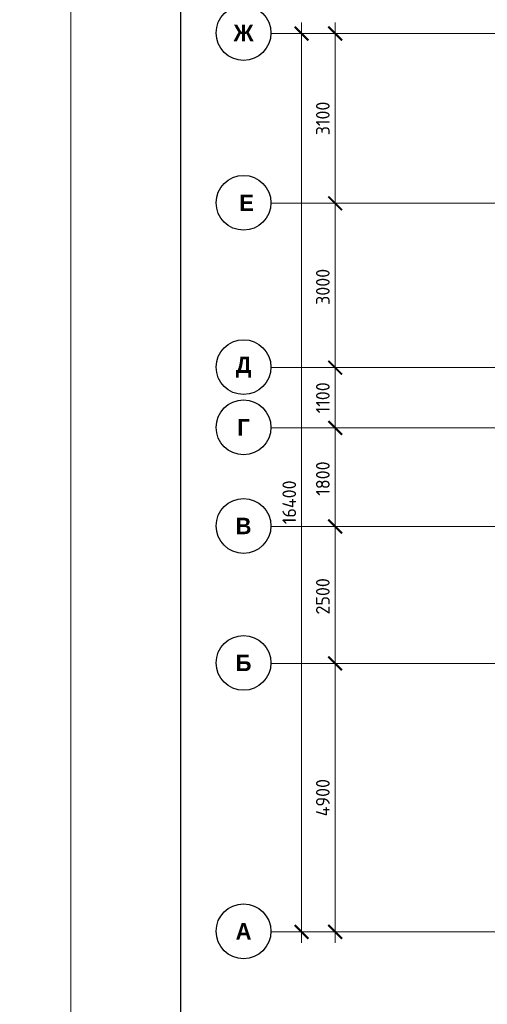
# Model space of a CAD drawing. Header units: millimetres. Extents: x -42044588 to 856694, y -806701 to 941911.
# Tile 986 of 1056: x -107777 to -99236, y -92047 to -74073. Entities that reach past the tile are written whole.
import ezdxf

# ---------------------------------------------------------------- set-up
doc = ezdxf.new("R2010")
doc.units = ezdxf.units.MM
doc.linetypes.add('______5', pattern=[1100, 800, -100, 100, -100])
doc.linetypes.add('осевая', pattern=[50.8, 31.75, -6.35, 6.35, -6.35])
doc.layers.add('Оси', color=40, linetype='______5', lineweight=18)
doc.layers.add('ТОНКИЕ', color=7, linetype='Continuous', lineweight=9)
doc.layers.add('ТОЛСТЫЕ_ОСНОВНЫЕ', color=6, linetype='Continuous')
doc.styles.add('Century Gothic', font='GOTHIC.TTF')
doc.styles.add('GOST-2.304_Type-B', font='GOST_Common.ttf')
doc.styles.add('ГОСТ', font='GOST_Common.ttf')
doc.dimstyles.new('СПДС', dxfattribs={"dimscale": 100, "dimtxt": 2.5, "dimasz": 2, "dimexe": 1.25, "dimexo": 0, "dimtad": 1, "dimdec": 0, "dimrnd": 5, "dimtxsty": 'GOST-2.304_Type-B', "dimblk": 'ARCHTICK', "dimcen": 2.5, "dimdle": 2, "dimclrd": 1, "dimclre": 1, "dimclrt": 1, "dimadec": 0, "dimazin": 2, "dimtfac": 0.75, "dimtdec": 0, "dimtmove": 1, "dimatfit": 3, "dimfxl": 0, "dimtolj": 1, "dimarcsym": 0})

# ---------------------------------------------------------------- blocks, each defined once
blk = doc.blocks.new('*U6686')
at = {"layer": 'ТОЛСТЫЕ_ОСНОВНЫЕ', "color": 6}
blk.add_lwpolyline([(20, 5), (886, 5), (886, 415), (20, 415)], close=True, dxfattribs=at)
at = {"layer": 'ТОНКИЕ'}
blk.add_lwpolyline([(0, 0), (891, 0), (891, 420), (0, 420)], close=True, dxfattribs=at)
blk = doc.blocks.new('_ArchTick')
at = {"color": 0, "linetype": 'ByBlock', "const_width": 0.15}
blk.add_lwpolyline([(-0.5, -0.5), (0.5, 0.5)], dxfattribs=at)
blk = doc.blocks.new('*D6688')
at = {"color": 1, "lineweight": 0, "transparency": 16777216}
for p, q in [((979756, -14893), (979756, 1907)), ((979756, 1707), (979881, 1707)), ((979756, -14693), (979881, -14693))]:
    blk.add_line(p, q, dxfattribs=at)
at = {"layer": 'DEFPOINTS', "color": 0, "transparency": 16777216}
for p in [(979756, 1707), (979756, 1707), (979756, -14693)]:
    blk.add_point(p, dxfattribs=at)
at = {"color": 1, "lineweight": 0, "transparency": 16777216, "xscale": 250, "yscale": 250, "zscale": 250}
for p, rotation in [((979756, 1707), 90), ((979756, -14693), 270)]:
    blk.add_blockref('_ArchTick', p, dxfattribs=dict(at, rotation=rotation))
at = {"color": 1, "lineweight": 0, "transparency": 16777216, "insert": (979531, -6851), "char_height": 250, "width": 104166.67, "attachment_point": 5, "rotation": 90, "style": 'GOST-2.304_Type-B'}
blk.add_mtext('\\A1;16400', dxfattribs=at)
blk = doc.blocks.new('NSY101')
at = {"color": 0, "linetype": 'ByBlock', "lineweight": -2}
blk.add_circle((0, 0), 50, dxfattribs=at)
blk = doc.blocks.new('СЛОЖНЫЙ_ОБЪЕКТ_23')
at = {"layer": 'Оси', "color": 16, "linetype": 'Continuous', "lineweight": 25, "transparency": 33554687, "xscale": 9.999999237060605, "yscale": 9.999999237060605, "zscale": 9.999999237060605}
blk.add_blockref('NSY101', (-12319, -19997), dxfattribs=at)
at = {"layer": 'Оси', "color": 16, "linetype": 'Continuous', "lineweight": 25, "transparency": 33554687, "insert": (-12319, -19997), "char_height": 300, "width": 460, "attachment_point": 5, "style": 'Century Gothic'}
blk.add_mtext('\\A1;{\\fCentury Gothic|i0|b1;\\H300.000000;\\W1.000000;\\C16;А}\\P', dxfattribs=at)
blk = doc.blocks.new('СЛОЖНЫЙ_ОБЪЕКТ_24')
at = {"layer": 'Оси', "color": 16, "linetype": 'Continuous', "lineweight": 25, "transparency": 33554687, "xscale": 9.999999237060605, "yscale": 9.999999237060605, "zscale": 9.999999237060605}
blk.add_blockref('NSY101', (-12319, -15097), dxfattribs=at)
at = {"layer": 'Оси', "color": 16, "linetype": 'Continuous', "lineweight": 25, "transparency": 33554687, "insert": (-12319, -15097), "char_height": 300, "width": 390, "attachment_point": 5, "style": 'Century Gothic'}
blk.add_mtext('\\A1;{\\fCentury Gothic|i0|b1;\\H300.000000;\\W1.000000;\\C16;Б}\\P', dxfattribs=at)
blk = doc.blocks.new('СЛОЖНЫЙ_ОБЪЕКТ_25')
at = {"layer": 'Оси', "color": 16, "linetype": 'Continuous', "lineweight": 25, "transparency": 33554687, "xscale": 9.999999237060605, "yscale": 9.999999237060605, "zscale": 9.999999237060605}
blk.add_blockref('NSY101', (-12319, -12597), dxfattribs=at)
at = {"layer": 'Оси', "color": 16, "linetype": 'Continuous', "lineweight": 25, "transparency": 33554687, "insert": (-12319, -12597), "char_height": 300, "width": 390, "attachment_point": 5, "style": 'Century Gothic'}
blk.add_mtext('\\A1;{\\fCentury Gothic|i0|b1;\\H300.000000;\\W1.000000;\\C16;В}\\P', dxfattribs=at)
blk = doc.blocks.new('СЛОЖНЫЙ_ОБЪЕКТ_26')
at = {"layer": 'Оси', "color": 16, "linetype": 'Continuous', "lineweight": 25, "transparency": 33554687, "xscale": 9.999999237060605, "yscale": 9.999999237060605, "zscale": 9.999999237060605}
blk.add_blockref('NSY101', (-12319, -10797), dxfattribs=at)
at = {"layer": 'Оси', "color": 16, "linetype": 'Continuous', "lineweight": 25, "transparency": 33554687, "insert": (-12319, -10797), "char_height": 300, "width": 345, "attachment_point": 5, "style": 'Century Gothic'}
blk.add_mtext('\\A1;{\\fCentury Gothic|i0|b1;\\H300.000000;\\W1.000000;\\C16;Г}\\P', dxfattribs=at)
blk = doc.blocks.new('СЛОЖНЫЙ_ОБЪЕКТ_27')
at = {"layer": 'Оси', "color": 16, "linetype": 'Continuous', "lineweight": 25, "transparency": 33554687, "xscale": 9.999999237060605, "yscale": 9.999999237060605, "zscale": 9.999999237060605}
blk.add_blockref('NSY101', (-12319, -9697), dxfattribs=at)
at = {"layer": 'Оси', "color": 16, "linetype": 'Continuous', "lineweight": 25, "transparency": 33554687, "insert": (-12319, -9697), "char_height": 300, "width": 470, "attachment_point": 5, "style": 'Century Gothic'}
blk.add_mtext('\\A1;{\\fCentury Gothic|i0|b1;\\H300.000000;\\W1.000000;\\C16;Д}\\P', dxfattribs=at)
blk = doc.blocks.new('СЛОЖНЫЙ_ОБЪЕКТ_28')
at = {"layer": 'Оси', "color": 16, "linetype": 'Continuous', "lineweight": 25, "transparency": 33554687, "xscale": 9.999999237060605, "yscale": 9.999999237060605, "zscale": 9.999999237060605}
blk.add_blockref('NSY101', (-12319, -3597), dxfattribs=at)
at = {"layer": 'Оси', "color": 16, "linetype": 'Continuous', "lineweight": 25, "transparency": 33554687, "insert": (-12319, -3597), "char_height": 300, "width": 540, "attachment_point": 5, "style": 'Century Gothic'}
blk.add_mtext('\\A1;{\\fCentury Gothic|i0|b1;\\H300.000000;\\W1.000000;\\C16;Ж}\\P', dxfattribs=at)
blk = doc.blocks.new('СЛОЖНЫЙ_ОБЪЕКТ_62')
at = {"layer": 'Оси', "color": 16, "linetype": 'Continuous', "lineweight": 25, "transparency": 33554687, "xscale": 9.999999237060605, "yscale": 9.999999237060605, "zscale": 9.999999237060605}
blk.add_blockref('NSY101', (-12319, -6697), dxfattribs=at)
at = {"layer": 'Оси', "color": 16, "linetype": 'Continuous', "lineweight": 25, "transparency": 33554687, "insert": (-12319, -6697), "char_height": 300, "width": 480, "attachment_point": 5, "style": 'Century Gothic'}
blk.add_mtext('\\A1;{\\fCentury Gothic|i0|b1;\\H300.000000;\\W1.000000;\\C16; Е}\\P', dxfattribs=at)
blk = doc.blocks.new('*D6690')
at = {"color": 1, "lineweight": 0, "transparency": 16777216}
for p, q in [((980369, -14893), (980369, -9593)), ((980369, -9793), (980494, -9793)), ((980369, -14693), (980494, -14693))]:
    blk.add_line(p, q, dxfattribs=at)
at = {"layer": 'DEFPOINTS', "color": 0, "transparency": 16777216}
for p in [(980369, -9793), (980369, -9793), (980369, -14693)]:
    blk.add_point(p, dxfattribs=at)
at = {"color": 1, "lineweight": 0, "transparency": 16777216, "xscale": 250, "yscale": 250, "zscale": 250}
for p, rotation in [((980369, -9793), 90), ((980369, -14693), 270)]:
    blk.add_blockref('_ArchTick', p, dxfattribs=dict(at, rotation=rotation))
at = {"color": 1, "lineweight": 0, "transparency": 16777216, "insert": (980144, -12243), "char_height": 250, "width": 83333.33, "attachment_point": 5, "rotation": 90, "style": 'GOST-2.304_Type-B'}
blk.add_mtext('\\A1;4900', dxfattribs=at)
blk = doc.blocks.new('*D6691')
at = {"color": 1, "lineweight": 0, "transparency": 16777216}
for p, q in [((980369, -9993), (980369, -7093)), ((980369, -7293), (980494, -7293)), ((980369, -9793), (980494, -9793))]:
    blk.add_line(p, q, dxfattribs=at)
at = {"layer": 'DEFPOINTS', "color": 0, "transparency": 16777216}
for p in [(980369, -7293), (980369, -7293), (980369, -9793)]:
    blk.add_point(p, dxfattribs=at)
at = {"color": 1, "lineweight": 0, "transparency": 16777216, "xscale": 250, "yscale": 250, "zscale": 250}
for p, rotation in [((980369, -7293), 90), ((980369, -9793), 270)]:
    blk.add_blockref('_ArchTick', p, dxfattribs=dict(at, rotation=rotation))
at = {"color": 1, "lineweight": 0, "transparency": 16777216, "insert": (980144, -8568), "char_height": 250, "width": 83333.33, "attachment_point": 5, "rotation": 90, "style": 'GOST-2.304_Type-B'}
blk.add_mtext('\\A1;2500', dxfattribs=at)
blk = doc.blocks.new('*D6692')
at = {"color": 1, "lineweight": 0, "transparency": 16777216}
for p, q in [((980369, -7493), (980369, -5293)), ((980369, -5493), (980494, -5493)), ((980369, -7293), (980494, -7293))]:
    blk.add_line(p, q, dxfattribs=at)
at = {"layer": 'DEFPOINTS', "color": 0, "transparency": 16777216}
for p in [(980369, -5493), (980369, -5493), (980369, -7293)]:
    blk.add_point(p, dxfattribs=at)
at = {"color": 1, "lineweight": 0, "transparency": 16777216, "xscale": 250, "yscale": 250, "zscale": 250}
for p, rotation in [((980369, -5493), 90), ((980369, -7293), 270)]:
    blk.add_blockref('_ArchTick', p, dxfattribs=dict(at, rotation=rotation))
at = {"color": 1, "lineweight": 0, "transparency": 16777216, "insert": (980144, -6418), "char_height": 250, "width": 83333.33, "attachment_point": 5, "rotation": 90, "style": 'GOST-2.304_Type-B'}
blk.add_mtext('\\A1;1800', dxfattribs=at)
blk = doc.blocks.new('*D6693')
at = {"color": 1, "lineweight": 0, "transparency": 16777216}
for p, q in [((980369, -5693), (980369, -4193)), ((980369, -4393), (980494, -4393)), ((980369, -5493), (980494, -5493))]:
    blk.add_line(p, q, dxfattribs=at)
at = {"layer": 'DEFPOINTS', "color": 0, "transparency": 16777216}
for p in [(980369, -4393), (980369, -4393), (980369, -5493)]:
    blk.add_point(p, dxfattribs=at)
at = {"color": 1, "lineweight": 0, "transparency": 16777216, "xscale": 250, "yscale": 250, "zscale": 250}
for p, rotation in [((980369, -4393), 90), ((980369, -5493), 270)]:
    blk.add_blockref('_ArchTick', p, dxfattribs=dict(at, rotation=rotation))
at = {"color": 1, "lineweight": 0, "transparency": 16777216, "insert": (980144, -4943), "char_height": 250, "width": 83333.33, "attachment_point": 5, "rotation": 90, "style": 'GOST-2.304_Type-B'}
blk.add_mtext('\\A1;1100', dxfattribs=at)
blk = doc.blocks.new('*D6694')
at = {"color": 1, "lineweight": 0, "transparency": 16777216}
for p, q in [((980369, -4593), (980369, -1193)), ((980369, -1393), (980494, -1393)), ((980369, -4393), (980494, -4393))]:
    blk.add_line(p, q, dxfattribs=at)
at = {"layer": 'DEFPOINTS', "color": 0, "transparency": 16777216}
for p in [(980369, -1393), (980369, -1393), (980369, -4393)]:
    blk.add_point(p, dxfattribs=at)
at = {"color": 1, "lineweight": 0, "transparency": 16777216, "xscale": 250, "yscale": 250, "zscale": 250}
for p, rotation in [((980369, -1393), 90), ((980369, -4393), 270)]:
    blk.add_blockref('_ArchTick', p, dxfattribs=dict(at, rotation=rotation))
at = {"color": 1, "lineweight": 0, "transparency": 16777216, "insert": (980144, -2918), "char_height": 250, "width": 83333.33, "attachment_point": 5, "rotation": 90, "style": 'GOST-2.304_Type-B'}
blk.add_mtext('\\A1;3000', dxfattribs=at)
blk = doc.blocks.new('*D6695')
at = {"color": 1, "lineweight": 0, "transparency": 16777216}
for p, q in [((980369, -1593), (980369, 1907)), ((979945, 1707), (980494, 1707)), ((980369, -1393), (980494, -1393))]:
    blk.add_line(p, q, dxfattribs=at)
at = {"layer": 'DEFPOINTS', "color": 0, "transparency": 16777216}
for p in [(979945, 1707), (980369, 1707), (980369, -1393)]:
    blk.add_point(p, dxfattribs=at)
at = {"color": 1, "lineweight": 0, "transparency": 16777216, "xscale": 250, "yscale": 250, "zscale": 250}
for p, rotation in [((980369, 1707), 90), ((980369, -1393), 270)]:
    blk.add_blockref('_ArchTick', p, dxfattribs=dict(at, rotation=rotation))
at = {"color": 1, "lineweight": 0, "transparency": 16777216, "insert": (980144, 157), "char_height": 250, "width": 83333.33, "attachment_point": 5, "rotation": 90, "style": 'GOST-2.304_Type-B'}
blk.add_mtext('\\A1;3100', dxfattribs=at)
blk = doc.blocks.new('оси2')
at = {"layer": 'Оси', "color": 16, "linetype": 'осевая', "lineweight": 0, "ltscale": 0.25, "transparency": 33554687}
for p, q in [((979200, 1707.1), (1032582.1, 1707.1)), ((979200, -1392.9), (1032582.1, -1392.9)), ((979200, -4392.9), (1032582.1, -4392.9)), ((979200, -5492.9), (1032582.1, -5492.9)), ((979200, -7292.9), (1032582.1, -7292.9)), ((979200, -9792.9), (1032582.1, -9792.9)), ((979200, -14692.9), (1032582.1, -14692.9))]:
    blk.add_line(p, q, dxfattribs=at)
at = {"layer": 'Оси', "color": 16, "linetype": 'Continuous', "lineweight": 25, "transparency": 33554687}
for name in ['СЛОЖНЫЙ_ОБЪЕКТ_28', 'СЛОЖНЫЙ_ОБЪЕКТ_62', 'СЛОЖНЫЙ_ОБЪЕКТ_27', 'СЛОЖНЫЙ_ОБЪЕКТ_26', 'СЛОЖНЫЙ_ОБЪЕКТ_25', 'СЛОЖНЫЙ_ОБЪЕКТ_24', 'СЛОЖНЫЙ_ОБЪЕКТ_23']:
    blk.add_blockref(name, (991015, 5314), dxfattribs=at)
at = {"lineweight": 0}
for base, p1, p2, picture, middle in [((979756.2, 1707.1), (979756.2, -14692.9), (979756.2, 1707.1), '*D6688', (979756.2, -6851.5)), ((980368.8, 1707.1), (980368.8, -1392.9), (979945.2, 1707.1), '*D6695', (980368.8, 157.1)), ((980368.8, -1392.9), (980368.8, -4392.9), (980368.8, -1392.9), '*D6694', (980368.8, -2918)), ((980368.8, -4392.9), (980368.8, -5492.9), (980368.8, -4392.9), '*D6693', (980368.8, -4942.9)), ((980368.8, -5492.9), (980368.8, -7292.9), (980368.8, -5492.9), '*D6692', (980368.8, -6418)), ((980368.8, -7292.9), (980368.8, -9792.9), (980368.8, -7292.9), '*D6691', (980368.8, -8568)), ((980368.8, -9792.9), (980368.8, -14692.9), (980368.8, -9792.9), '*D6690', (980368.8, -12242.9))]:
    dim = blk.add_linear_dim(base=base, p1=p1, p2=p2, angle=90, dimstyle='СПДС', override={"dimgap": 1, "dimlwd": 0, "dimlwe": 0}, dxfattribs=at)
    dim.commit()
    dim.dimension.update_dxf_attribs({"geometry": picture, "text_midpoint": middle, "dimtype": 160})

msp = doc.modelspace()

# ---------------------------------------------------------------- block references
at = {"lineweight": 30}
msp.add_blockref('оси2', (-1082384.411, -76031.932), dxfattribs=at)
at = {"xscale": 100, "yscale": 100, "zscale": 100}
msp.add_blockref('*U6686', (-106840.159, -108590.438), dxfattribs=at)

# ---------------------------------------------------------------- texts
at = {"ltscale": 100, "insert": (-133805.873, -87600.547), "char_height": 250, "attachment_point": 1, "style": 'ГОСТ'}
msp.add_mtext_dynamic_manual_height_columns('\\pi1250,t1750;1.^IПроизводство работ вести в строгом соответствии с требованиями СП 70.13330.2012 "Несущие и ограждающие конструкции" и проектом производства работ.{\\H1.83333x; }\\P2.^IПеред бетонированием арматуру и основание, на которую укладывается бетонная смесь, очистить от {\\H1.55556x; }ржавчины и грязи. {\\H1.64815x; }\\P3.^IБетонирование вести слоем на всю толщину  плит. Захватки при бетонировании должны быть отсечены {\\H1.61728x; }вертикальными швами. Бетон применять класса В25. Заполнителем для бетона служит щебень твердых пород, {\\H1.62757x; }наибольшая фракция щебня не должна превышать 40мм.{\\H1.62414x; }\\P4.^IВ процессе бетонирования обеспечить соблюдение защитных слоев и мест положения рабочей арматуры {\\H1.62529x; }согласно проекту. Материал фиксаторов для нижней арматуры фундаментных плит выбирается проектом производства {\\H1.6249x; }работ, исходя из конкретных возможностей строительной организации.{\\H1.62503x; }\\P5.^IПроектом принято соединение рабочих стержней арматуры монолитной плиты внахлестку (без сварки). {\\H1.72499x; }\\P6.^IСварные арматурные каркасы изготовить на заводе-изготовители. {\\H1.67917x; }\\P7.^IКрестообразные соединения стержней арматуры 1-го и 2-го рядов, а также 3-го и 4-го рядов между собой {\\H1.60694x; }выполнить вязкой отожженной проволокой диаметром 2,0-3,0 мм. Допускается применение специальных соединительных {\\H1.63102x; }элементов - пластмассовых или проволочных фиксаторов. Соединение арматуры допускается предусматривать не во всех {\\H1.62299x; }местах пересечения стержней арматуры. При этом должны быть связаны вязальной проволокой все пересечения стержней {\\H1.62567x; }в 2-х крайних рядах по периметру плит, остальные узлы могут быть соединены через узел в шахматном порядке (схему {\\H1.72478x; }вязки стержней см. на данном листе).{\\H1.77924x; }', width=18954.38214, gutter_width=12.5, heights=[0], dxfattribs=at)

doc.saveas('drawing.dxf')
